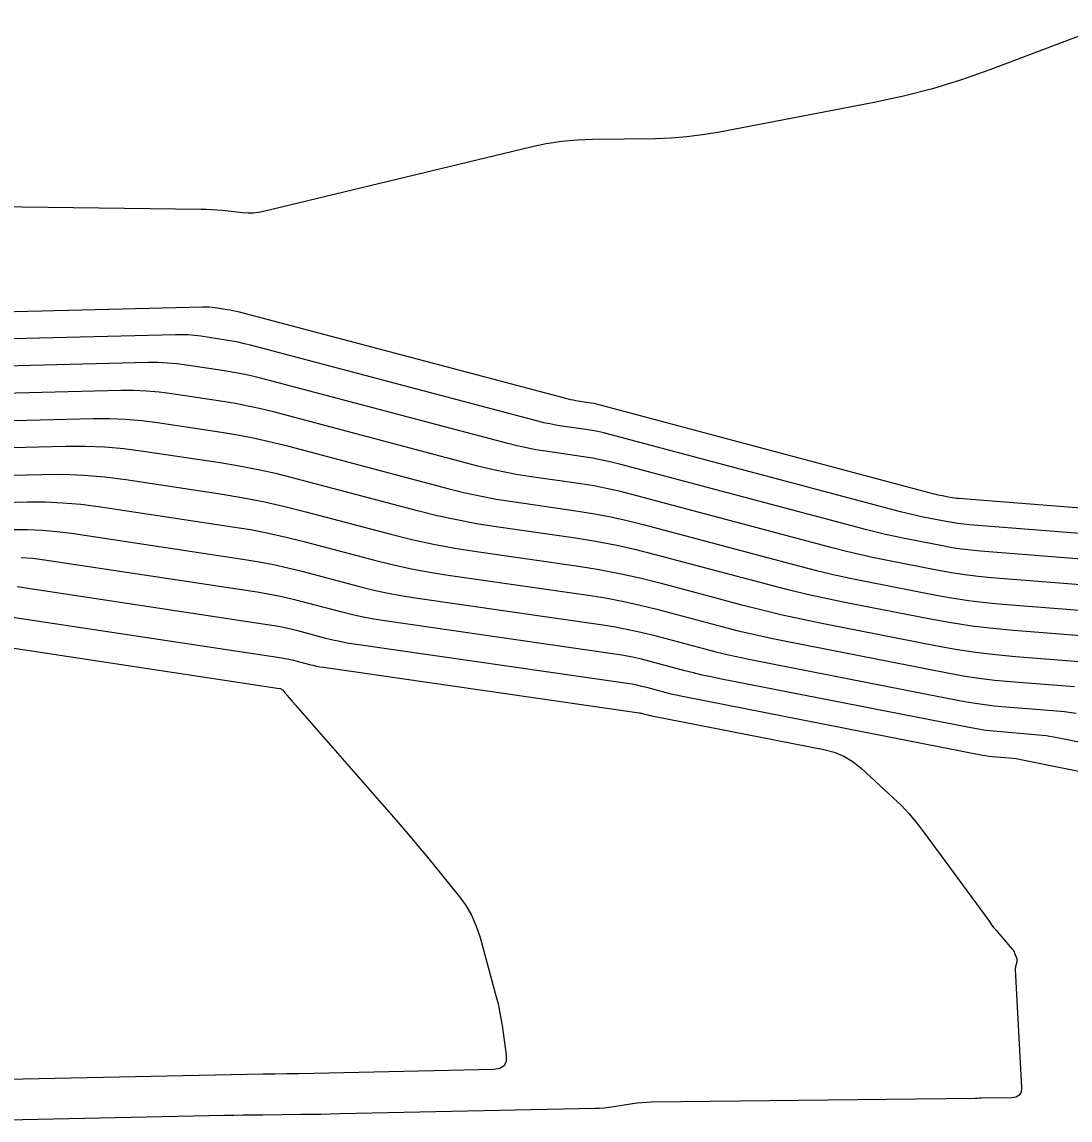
# Model space of a CAD drawing. Extents: x 1768942 to 1774819, y 723037 to 732099.
# Drawn here: x 1770204.9 to 1770266.6, y 731585 to 731649.7 of the extents above; entities that cross this region are included whole.
import ezdxf

# ---------------------------------------------------------------- set-up
doc = ezdxf.new("R2010")
doc.units = 0
doc.layers.add('R_Contours', color=7, linetype='Continuous')

msp = doc.modelspace()

# ---------------------------------------------------------------- linework, layer by layer
at = {"layer": 'R_Contours'}
for points in [[(1770269.336, 731649.668), (1770261.864, 731646.844), (1770260.193, 731646.254), (1770258.501, 731645.736), (1770256.789, 731645.293), (1770255.055, 731644.923), (1770245.86, 731643.166), (1770244.95, 731643.013), (1770244.036, 731642.9), (1770243.117, 731642.828), (1770242.195, 731642.796), (1770238.497, 731642.751), (1770237.576, 731642.714), (1770236.661, 731642.626), (1770235.752, 731642.486), (1770234.85, 731642.295), (1770219.122, 731638.502), (1770218.82, 731638.443), (1770218.517, 731638.41), (1770218.212, 731638.404), (1770217.906, 731638.425), (1770216.676, 731638.561), (1770216.369, 731638.591), (1770216.06, 731638.613), (1770215.752, 731638.628), (1770215.443, 731638.636), (1770198.916, 731638.834)], [(1770197.31, 731632.44), (1770215.55, 731632.9), (1770215.731, 731632.9), (1770215.91, 731632.893), (1770216.09, 731632.878), (1770216.269, 731632.855), (1770216.984, 731632.747), (1770217.162, 731632.718), (1770217.339, 731632.683), (1770217.515, 731632.644), (1770217.69, 731632.6), (1770237.046, 731627.481), (1770237.195, 731627.444), (1770237.344, 731627.411), (1770237.494, 731627.383), (1770237.646, 731627.359), (1770238.252, 731627.271), (1770238.403, 731627.247), (1770238.553, 731627.219), (1770238.702, 731627.186), (1770238.851, 731627.149), (1770258.581, 731621.895), (1770258.7, 731621.864), (1770258.819, 731621.836), (1770258.938, 731621.809), (1770259.059, 731621.784), (1770259.54, 731621.69), (1770259.661, 731621.668), (1770259.782, 731621.65), (1770259.903, 731621.635), (1770260.025, 731621.624), (1770280.868, 731619.978)], [(1770278.636, 731618.647), (1770260.674, 731620.066), (1770260.331, 731620.098), (1770259.989, 731620.14), (1770259.648, 731620.191), (1770259.309, 731620.253), (1770257.954, 731620.518), (1770257.615, 731620.587), (1770257.279, 731620.662), (1770256.943, 731620.742), (1770256.609, 731620.828), (1770239.503, 731625.383), (1770239.156, 731625.47), (1770238.806, 731625.547), (1770238.454, 731625.614), (1770238.1, 731625.67), (1770236.679, 731625.876), (1770236.325, 731625.932), (1770235.973, 731625.998), (1770235.623, 731626.075), (1770235.275, 731626.162), (1770218.36, 731630.636), (1770217.998, 731630.726), (1770217.634, 731630.807), (1770217.267, 731630.878), (1770216.899, 731630.938), (1770215.423, 731631.162), (1770215.053, 731631.209), (1770214.682, 731631.241), (1770214.31, 731631.256), (1770213.938, 731631.254), (1770197.906, 731630.85)], [(1770276.404, 731617.317), (1770261.324, 731618.508), (1770260.759, 731618.56), (1770260.196, 731618.629), (1770259.636, 731618.714), (1770259.077, 731618.815), (1770256.849, 731619.251), (1770256.292, 731619.365), (1770255.738, 731619.488), (1770255.187, 731619.62), (1770254.637, 731619.762), (1770240.156, 731623.618), (1770239.609, 731623.755), (1770239.058, 731623.876), (1770238.505, 731623.981), (1770237.947, 731624.07), (1770235.713, 731624.392), (1770235.156, 731624.481), (1770234.602, 731624.586), (1770234.051, 731624.706), (1770233.504, 731624.842), (1770219.029, 731628.671), (1770218.48, 731628.808), (1770217.928, 731628.931), (1770217.373, 731629.038), (1770216.815, 731629.13), (1770214.576, 731629.468), (1770214.016, 731629.541), (1770213.454, 731629.588), (1770212.89, 731629.611), (1770212.325, 731629.609), (1770198.502, 731629.26)], [(1770274.172, 731615.986), (1770261.973, 731616.95), (1770261.187, 731617.023), (1770260.403, 731617.119), (1770259.623, 731617.237), (1770258.846, 731617.378), (1770255.744, 731617.985), (1770254.969, 731618.143), (1770254.198, 731618.314), (1770253.43, 731618.498), (1770252.665, 731618.695), (1770240.808, 731621.853), (1770240.062, 731622.04), (1770239.311, 731622.205), (1770238.555, 731622.348), (1770237.795, 731622.469), (1770234.746, 731622.909), (1770233.986, 731623.03), (1770233.231, 731623.173), (1770232.48, 731623.337), (1770231.733, 731623.523), (1770219.698, 731626.707), (1770218.963, 731626.891), (1770218.223, 731627.054), (1770217.479, 731627.198), (1770216.731, 731627.321), (1770213.73, 731627.775), (1770212.979, 731627.872), (1770212.226, 731627.936), (1770211.47, 731627.966), (1770210.713, 731627.964), (1770199.098, 731627.671)], [(1770199.694, 731626.081), (1770209.1, 731626.318), (1770210.05, 731626.321), (1770210.997, 731626.283), (1770211.942, 731626.203), (1770212.884, 731626.082), (1770216.647, 731625.513), (1770217.585, 731625.358), (1770218.518, 731625.178), (1770219.445, 731624.973), (1770220.367, 731624.742), (1770229.962, 731622.204), (1770230.908, 731621.968), (1770231.86, 731621.76), (1770232.817, 731621.579), (1770233.78, 731621.426), (1770237.643, 731620.868), (1770238.606, 731620.715), (1770239.563, 731620.534), (1770240.515, 731620.324), (1770241.461, 731620.087), (1770250.693, 731617.629), (1770251.674, 731617.376), (1770252.658, 731617.141), (1770253.646, 731616.921), (1770254.639, 731616.718), (1770258.615, 731615.94), (1770259.611, 731615.76), (1770260.611, 731615.609), (1770261.615, 731615.486), (1770262.622, 731615.392), (1770271.941, 731614.656)], [(1770269.709, 731613.325), (1770263.272, 731613.834), (1770262.042, 731613.948), (1770260.818, 731614.098), (1770259.598, 731614.283), (1770258.383, 731614.503), (1770253.534, 731615.452), (1770252.323, 731615.699), (1770251.118, 731615.967), (1770249.917, 731616.255), (1770248.721, 731616.562), (1770242.113, 731618.322), (1770240.968, 731618.609), (1770239.816, 731618.862), (1770238.657, 731619.082), (1770237.491, 731619.268), (1770232.814, 731619.943), (1770231.648, 731620.129), (1770230.488, 731620.348), (1770229.336, 731620.6), (1770228.19, 731620.885), (1770221.037, 731622.777), (1770219.928, 731623.055), (1770218.812, 731623.302), (1770217.69, 731623.518), (1770216.562, 731623.704), (1770212.038, 731624.388), (1770210.905, 731624.534), (1770209.769, 731624.63), (1770208.63, 731624.677), (1770207.488, 731624.673), (1770200.29, 731624.491)], [(1770200.886, 731622.901), (1770206.059, 731623.032), (1770207.302, 731623.036), (1770208.541, 731622.986), (1770209.777, 731622.881), (1770211.01, 731622.722), (1770216.57, 731621.882), (1770217.842, 731621.672), (1770219.107, 731621.428), (1770220.365, 731621.149), (1770221.616, 731620.836), (1770226.606, 731619.517), (1770227.858, 731619.205), (1770229.116, 731618.929), (1770230.382, 731618.69), (1770231.656, 731618.488), (1770237.657, 731617.621), (1770238.867, 731617.428), (1770240.071, 731617.2), (1770241.267, 731616.937), (1770242.455, 731616.639), (1770247.196, 731615.377), (1770248.384, 731615.071), (1770249.576, 731614.786), (1770250.773, 731614.52), (1770251.974, 731614.274), (1770258.681, 731612.962), (1770259.85, 731612.75), (1770261.023, 731612.572), (1770262.201, 731612.428), (1770263.384, 731612.318), (1770268.124, 731611.944)], [(1770200.972, 731621.299), (1770205.205, 731621.406), (1770206.261, 731621.409), (1770207.315, 731621.366), (1770208.366, 731621.278), (1770209.414, 731621.143), (1770217.294, 731619.951), (1770218.353, 731619.777), (1770219.406, 731619.573), (1770220.454, 731619.341), (1770221.496, 731619.081), (1770225.65, 731617.982), (1770226.692, 731617.722), (1770227.74, 731617.493), (1770228.794, 731617.294), (1770229.855, 731617.125), (1770238.372, 731615.895), (1770239.353, 731615.739), (1770240.328, 731615.554), (1770241.298, 731615.341), (1770242.261, 731615.099), (1770246.104, 731614.076), (1770247.066, 731613.828), (1770248.032, 731613.597), (1770249.002, 731613.382), (1770249.976, 731613.183), (1770259.372, 731611.344), (1770260.298, 731611.176), (1770261.227, 731611.035), (1770262.159, 731610.921), (1770263.096, 731610.834), (1770266.848, 731610.538)], [(1770204.35, 731619.779), (1770205.221, 731619.782), (1770206.089, 731619.747), (1770206.954, 731619.674), (1770207.818, 731619.563), (1770218.017, 731618.021), (1770218.864, 731617.881), (1770219.706, 731617.719), (1770220.543, 731617.533), (1770221.375, 731617.325), (1770224.694, 731616.447), (1770225.527, 731616.24), (1770226.364, 731616.056), (1770227.206, 731615.897), (1770228.054, 731615.763), (1770239.087, 731614.169), (1770239.839, 731614.049), (1770240.586, 731613.908), (1770241.329, 731613.745), (1770242.067, 731613.56), (1770245.011, 731612.776), (1770245.749, 731612.586), (1770246.489, 731612.408), (1770247.232, 731612.243), (1770247.978, 731612.091), (1770260.064, 731609.725), (1770260.746, 731609.602), (1770261.43, 731609.498), (1770262.118, 731609.414), (1770262.807, 731609.35), (1770265.572, 731609.132), (1770266.262, 731609.067), (1770266.949, 731608.981)], [(1770278.176, 731605.04), (1770266.059, 731607.479), (1770265.621, 731607.561), (1770265.181, 731607.629), (1770264.74, 731607.684), (1770264.296, 731607.726), (1770262.519, 731607.866), (1770262.076, 731607.907), (1770261.634, 731607.961), (1770261.194, 731608.028), (1770260.756, 731608.107), (1770245.98, 731610.999), (1770245.462, 731611.105), (1770244.945, 731611.22), (1770244.431, 731611.343), (1770243.918, 731611.475), (1770241.873, 731612.02), (1770241.36, 731612.148), (1770240.844, 731612.262), (1770240.324, 731612.36), (1770239.802, 731612.443), (1770226.253, 731614.4), (1770225.619, 731614.501), (1770224.988, 731614.62), (1770224.362, 731614.757), (1770223.739, 731614.912), (1770221.254, 731615.569), (1770220.631, 731615.725), (1770220.005, 731615.864), (1770219.375, 731615.986), (1770218.741, 731616.09), (1770206.221, 731617.983), (1770205.543, 731618.07), (1770204.863, 731618.128)], [(1770279.867, 731602.976), (1770263.803, 731606.21), (1770263.609, 731606.246), (1770263.414, 731606.277), (1770263.217, 731606.301), (1770263.02, 731606.32), (1770262.231, 731606.382), (1770262.034, 731606.4), (1770261.838, 731606.424), (1770261.642, 731606.454), (1770261.447, 731606.489), (1770243.982, 731609.908), (1770243.691, 731609.967), (1770243.402, 731610.031), (1770243.113, 731610.1), (1770242.826, 731610.174), (1770241.679, 731610.48), (1770241.391, 731610.552), (1770241.101, 731610.616), (1770240.81, 731610.671), (1770240.517, 731610.717), (1770224.452, 731613.037), (1770224.031, 731613.104), (1770223.612, 731613.183), (1770223.196, 731613.274), (1770222.783, 731613.378), (1770221.133, 731613.814), (1770220.72, 731613.917), (1770220.304, 731614.009), (1770219.886, 731614.09), (1770219.465, 731614.159), (1770204.625, 731616.403)], [(1770203.029, 731614.823), (1770220.189, 731612.229), (1770220.396, 731612.195), (1770220.603, 731612.155), (1770220.808, 731612.109), (1770221.012, 731612.058), (1770221.827, 731611.843), (1770222.031, 731611.792), (1770222.236, 731611.747), (1770222.443, 731611.708), (1770222.651, 731611.675), (1770241.232, 731608.991), (1770241.296, 731608.981), (1770241.359, 731608.969), (1770241.422, 731608.956), (1770241.484, 731608.94), (1770241.733, 731608.874), (1770241.795, 731608.858), (1770241.858, 731608.843), (1770241.921, 731608.829), (1770241.984, 731608.816), (1770252.1, 731606.836), (1770252.712, 731606.673), (1770253.284, 731606.433), (1770253.817, 731606.114), (1770254.311, 731605.717), (1770256.206, 731603.974), (1770256.668, 731603.528), (1770257.107, 731603.061), (1770257.522, 731602.573), (1770257.914, 731602.064), (1770261.844, 731596.699), (1770261.978, 731596.52), (1770262.115, 731596.344), (1770262.255, 731596.17), (1770262.398, 731595.999), (1770263.177, 731595.087), (1770263.22, 731595.032), (1770263.259, 731594.973), (1770263.294, 731594.912), (1770263.323, 731594.848), (1770263.442, 731594.564), (1770263.46, 731594.51), (1770263.469, 731594.454), (1770263.468, 731594.398), (1770263.457, 731594.342), (1770263.395, 731594.114), (1770263.382, 731594.057), (1770263.374, 731594), (1770263.37, 731593.941), (1770263.371, 731593.883), (1770263.733, 731586.934), (1770263.709, 731586.666), (1770263.604, 731586.474), (1770263.418, 731586.358), (1770263.152, 731586.318), (1770261.371, 731586.308), (1770261.34, 731586.308), (1770261.31, 731586.307), (1770261.279, 731586.305), (1770261.249, 731586.303), (1770261.127, 731586.294), (1770261.096, 731586.292), (1770261.066, 731586.291), (1770261.035, 731586.29), (1770261.005, 731586.289), (1770241.956, 731586.067), (1770241.676, 731586.058), (1770241.397, 731586.039), (1770241.119, 731586.011), (1770240.842, 731585.971), (1770239.736, 731585.794), (1770239.459, 731585.754), (1770239.181, 731585.724), (1770238.902, 731585.704), (1770238.622, 731585.693), (1770223.633, 731585.375), (1770223.063, 731585.364), (1770222.494, 731585.354), (1770221.924, 731585.345), (1770221.354, 731585.338), (1770219.075, 731585.313), (1770218.505, 731585.306), (1770217.936, 731585.298), (1770217.366, 731585.288), (1770216.796, 731585.277), (1770204.004, 731585.019)], [(1770201.433, 731613.243), (1770220.058, 731610.427), (1770220.107, 731610.416), (1770220.151, 731610.397), (1770220.191, 731610.371), (1770220.228, 731610.337), (1770220.365, 731610.186), (1770220.4, 731610.148), (1770220.434, 731610.11), (1770220.467, 731610.071), (1770220.5, 731610.033), (1770220.774, 731609.711), (1770220.831, 731609.645), (1770220.888, 731609.578), (1770220.945, 731609.512), (1770221.003, 731609.446), (1770226.909, 731602.687), (1770227.38, 731602.144), (1770227.845, 731601.596), (1770228.306, 731601.045), (1770228.763, 731600.49), (1770230.578, 731598.26), (1770230.998, 731597.685), (1770231.353, 731597.077), (1770231.641, 731596.435), (1770231.864, 731595.758), (1770232.815, 731592.273), (1770232.922, 731591.854), (1770233.016, 731591.431), (1770233.097, 731591.006), (1770233.165, 731590.579), (1770233.41, 731588.862), (1770233.41, 731588.486), (1770233.285, 731588.214), (1770233.038, 731588.048), (1770232.666, 731587.986), (1770221.195, 731587.742), (1770221.021, 731587.739), (1770220.846, 731587.736), (1770220.671, 731587.733), (1770220.496, 731587.731), (1770219.797, 731587.723), (1770219.622, 731587.721), (1770219.448, 731587.719), (1770219.273, 731587.716), (1770219.098, 731587.712), (1770202.13, 731587.369)]]:
    msp.add_lwpolyline(points, dxfattribs=at)

doc.saveas('drawing.dxf')
